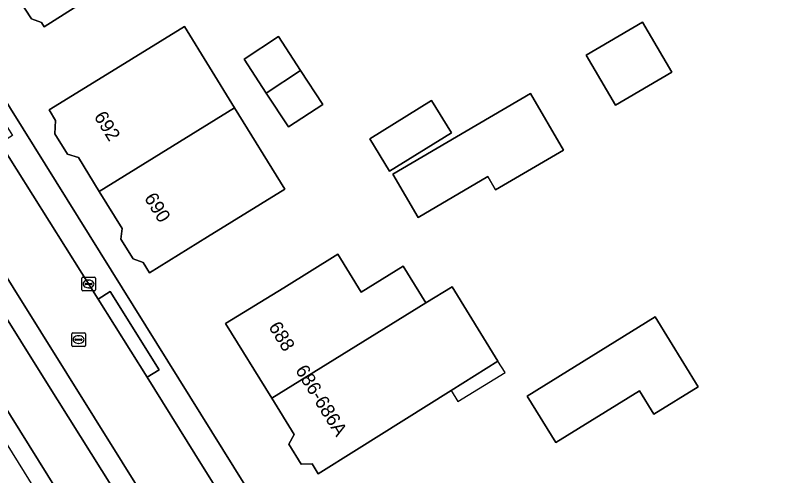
# Model space of a CAD drawing. Extents: x 158835 to 160077, y 386387 to 387778.
# Drawn here: x 159319.3 to 159376.5, y 386439.1 to 386472.8 of the extents above; entities that cross this region are included whole.
import ezdxf

# ---------------------------------------------------------------- set-up
doc = ezdxf.new("R2010")
doc.units = 0
for name, color, linetype in [('IMGEO_Berm_groen', 7, 'Continuous'), ('IMGEO_Erf', 7, 'Continuous'), ('IMGEO_Kolk', 7, 'Continuous'), ('IMGEO_Pand', 7, 'Continuous'), ('IMGEO_Pand_nummerreeks', 7, 'Continuous'), ('IMGEO_Pand_overbouw', 7, 'Continuous'), ('IMGEO_Rijbaan_lokaal_open', 7, 'Continuous'), ('IMGEO_Rijbaan_regionaal_gesloten', 7, 'Continuous'), ('IMGEO_Rioolput', 7, 'Continuous'), ('IMGEO_Voetpad_open', 7, 'Continuous')]:
    doc.layers.add(name, color=color, linetype=linetype)

msp = doc.modelspace()

# ---------------------------------------------------------------- linework, layer by layer
at = {"layer": 'IMGEO_Berm_groen'}
for points in [[(159291.106, 386494.697), (159321.596, 386445.895), (159348.223, 386403.503)], [(159344.851, 386411.689), (159315.18, 386459.161)]]:
    msp.add_lwpolyline(points, dxfattribs=at)
at = {"layer": 'IMGEO_Erf'}
for points in [[(159242.178, 386588.93), (159258.715, 386562.329), (159267.344, 386548.729), (159297.72, 386500), (159350.037, 386416.075), (159354.981, 386419.093), (159355.61, 386419.476), (159355.898, 386419.653), (159356.079, 386419.763), (159378.488, 386433.441), (159394.408, 386443.649), (159394.408, 386443.649), (159438.145, 386502.052)], [(159329.925, 386477.356), (159321.4, 386471.955), (159321.194, 386472.28), (159320.471, 386472.525), (159319.544, 386473.987)]]:
    msp.add_lwpolyline(points, dxfattribs=at)
for points in [[(159365.203, 386472.288), (159367.348, 386468.633), (159363.227, 386466.215), (159361.082, 386469.87)], [(159335.335, 386466.027), (159339.012, 386460.067), (159333.36, 386456.581), (159329.104, 386453.955), (159328.64, 386454.708), (159327.912, 386454.973), (159327.016, 386456.425), (159327.102, 386457.2), (159325.429, 386459.912), (159323.903, 386462.386), (159323.104, 386462.639), (159322.185, 386464.128), (159322.223, 386465.109), (159321.752, 386465.872), (159326.008, 386468.498), (159331.66, 386471.984)], [(159340.173, 386468.752), (159341.797, 386466.271), (159339.287, 386464.627), (159337.662, 386467.108), (159336.038, 386469.59), (159338.548, 386471.233)], [(159351.22, 386464.203), (159346.686, 386461.401), (159345.232, 386463.753), (159349.766, 386466.556)], [(159357.002, 386467.074), (159359.431, 386462.934), (159354.454, 386460.014), (159353.877, 386460.997), (159348.788, 386458.012), (159346.936, 386461.169), (159352.291, 386464.31)], [(159342.903, 386455.314), (159344.614, 386452.546), (159347.682, 386454.442), (159349.344, 386451.753), (159351.261, 386452.938), (159354.626, 386447.492), (159351.198, 386445.344), (159344.266, 386440.995), (159341.47, 386439.242), (159341.011, 386439.989), (159340.202, 386439.964), (159339.311, 386441.422), (159339.702, 386442.13), (159338.056, 386444.778), (159334.684, 386450.234), (159338.938, 386452.863)], [(159369.281, 386445.617), (159366.048, 386443.619), (159364.997, 386445.321), (159358.872, 386441.536), (159356.769, 386444.939), (159366.127, 386450.721)]]:
    msp.add_lwpolyline(points, close=True, dxfattribs=at)
at = {"layer": 'IMGEO_Kolk'}
for p, q in [((159324.145, 386452.71), (159324.145, 386453.562)), ((159324.22, 386453.636), (159325.072, 386453.636)), ((159324.633, 386453.416), (159324.658, 386453.416)), ((159325.146, 386453.562), (159325.146, 386452.71)), ((159324.404, 386453.13), (159324.404, 386453.142)), ((159324.842, 386453.093), (159324.444, 386453.093)), ((159324.447, 386453.179), (159324.845, 386453.179)), ((159324.656, 386452.856), (159324.631, 386452.856)), ((159324.888, 386453.142), (159324.888, 386453.13)), ((159325.072, 386452.636), (159324.22, 386452.636))]:
    msp.add_line(p, q, dxfattribs=at)
for points in [[(159324.145, 386452.71), (159324.145, 386453.562)], [(159324.22, 386453.636), (159325.072, 386453.636)], [(159325.146, 386453.562), (159325.146, 386452.71)], [(159325.072, 386452.636), (159324.22, 386452.636)]]:
    msp.add_lwpolyline(points, dxfattribs=at)
for centre, radius, start, end in [((159324.222, 386453.56), 0.0765, 91.552, 178.448), ((159324.222, 386453.56), 0.0765, 91.552, 178.448), ((159325.07, 386453.56), 0.0765, 1.552, 88.448), ((159325.07, 386453.56), 0.0765, 1.552, 88.448), ((159324.444, 386453.139), 0.0403, 85.8775, 175.7526), ((159324.441, 386453.129), 0.0366, 178.938, 274.7102), ((159324.845, 386453.136), 0.043, 264.8664, 352.4533), ((159324.849, 386453.141), 0.0386, 1.7309, 96.639), ((159324.222, 386452.712), 0.0765, 181.552, 268.448), ((159324.222, 386452.712), 0.0765, 181.552, 268.448), ((159325.07, 386452.712), 0.0765, 271.552, 358.448), ((159325.07, 386452.712), 0.0765, 271.552, 358.448)]:
    msp.add_arc(centre, radius, start, end, dxfattribs=at)
for centre, major_axis, ratio, start_param, end_param in [((159324.632, 386453.136), (-0.387, 0.002), 0.722429, 4.712389, 7.853982), ((159324.657, 386453.136), (-0.39, 0.002), 0.717154, 1.570796, 4.712389)]:
    msp.add_ellipse(centre, major_axis=major_axis, ratio=ratio, start_param=start_param, end_param=end_param, dxfattribs=at)
at = {"layer": 'IMGEO_Pand'}
for points in [[(159340.709, 386480.524), (159338.968, 386483.273), (159335.848, 386481.297), (159333.865, 386480.041), (159332.303, 386482.508), (159331.247, 386481.839), (159329.403, 386484.75), (159326.823, 386483.116), (159317.907, 386477.468), (159319.665, 386474.693), (159319.544, 386473.987), (159320.471, 386472.525), (159321.194, 386472.28), (159321.4, 386471.955), (159329.925, 386477.356), (159331.582, 386474.741), (159335.806, 386477.418)], [(159361.082, 386469.87), (159363.227, 386466.215), (159367.348, 386468.633), (159365.203, 386472.288)], [(159331.66, 386471.984), (159326.008, 386468.498), (159321.752, 386465.872), (159322.223, 386465.109), (159322.185, 386464.128), (159323.104, 386462.639), (159323.903, 386462.386), (159325.429, 386459.912), (159335.335, 386466.027)], [(159337.662, 386467.108), (159340.173, 386468.752), (159338.548, 386471.233), (159336.038, 386469.59)], [(159340.173, 386468.752), (159337.662, 386467.108), (159339.287, 386464.627), (159341.797, 386466.271)], [(159349.766, 386466.556), (159345.232, 386463.753), (159346.686, 386461.401), (159351.22, 386464.203)], [(159353.877, 386460.997), (159354.454, 386460.014), (159359.431, 386462.934), (159357.002, 386467.074), (159352.291, 386464.31), (159346.936, 386461.169), (159348.788, 386458.012)], [(159339.012, 386460.067), (159335.335, 386466.027), (159325.429, 386459.912), (159327.102, 386457.2), (159327.016, 386456.425), (159327.912, 386454.973), (159328.64, 386454.708), (159329.104, 386453.955), (159333.36, 386456.581)], [(159349.344, 386451.753), (159347.682, 386454.442), (159344.614, 386452.546), (159342.903, 386455.314), (159338.938, 386452.863), (159334.684, 386450.234), (159338.056, 386444.778)], [(159351.198, 386445.344), (159354.626, 386447.492), (159351.261, 386452.938), (159349.344, 386451.753), (159338.056, 386444.778), (159339.702, 386442.13), (159339.311, 386441.422), (159340.202, 386439.964), (159341.011, 386439.989), (159341.47, 386439.242), (159344.266, 386440.995)], [(159364.997, 386445.321), (159366.048, 386443.619), (159369.281, 386445.617), (159366.127, 386450.721), (159356.769, 386444.939), (159358.872, 386441.536)]]:
    msp.add_lwpolyline(points, close=True, dxfattribs=at)
at = {"layer": 'IMGEO_Pand_overbouw'}
msp.add_lwpolyline([(159351.198, 386445.344), (159351.697, 386444.535), (159355.139, 386446.662), (159354.626, 386447.492)], close=True, dxfattribs=at)
at = {"layer": 'IMGEO_Rijbaan_lokaal_open'}
msp.add_lwpolyline([(159295.755, 386490.012), (159315.18, 386459.161), (159344.851, 386411.689), (159349.611, 386404.048), (159357.582, 386395.619), (159357.207, 386397.093), (159356.383, 386400.532), (159356.248, 386400.802), (159354.329, 386405.111), (159353.161, 386407.315), (159351.702, 386409.759), (159348.502, 386414.9), (159346.054, 386418.834), (159338.802, 386430.486), (159335.511, 386435.774), (159332.438, 386440.712), (159328.93, 386446.306), (159325.339, 386452.032), (159318.187, 386463.435), (159315.365, 386467.935), (159309.005, 386478.076)], dxfattribs=at)
at = {"layer": 'IMGEO_Rijbaan_regionaal_gesloten'}
for points in [[(159235.681, 386584.197), (159233.96, 386587.187), (159230.609, 386585.166), (159302.571, 386469.726), (159345.081, 386401.546), (159348.223, 386403.503), (159321.596, 386445.895), (159291.106, 386494.697), (159287.804, 386500), (159259.483, 386545.636), (159258.932, 386546.526), (159255.213, 386552.519), (159255.058, 386552.765), (159249.738, 386561.333), (159239.908, 386577.097), (159238.851, 386578.829)], [(159343.877, 386400.796), (159345.081, 386401.546), (159302.571, 386469.726), (159230.609, 386585.166), (159229.657, 386584.591), (159254.183, 386545.243)]]:
    msp.add_lwpolyline(points, close=True, dxfattribs=at)
at = {"layer": 'IMGEO_Rioolput'}
for p, q in [((159323.416, 386448.641), (159323.416, 386449.493)), ((159323.491, 386449.567), (159324.343, 386449.567)), ((159324.417, 386449.493), (159324.417, 386448.641)), ((159323.675, 386449.061), (159323.675, 386449.073)), ((159324.113, 386449.024), (159323.715, 386449.024)), ((159323.718, 386449.11), (159324.116, 386449.11)), ((159323.904, 386449.347), (159323.929, 386449.347)), ((159324.159, 386449.073), (159324.159, 386449.061)), ((159324.343, 386448.567), (159323.491, 386448.567)), ((159323.927, 386448.787), (159323.902, 386448.787))]:
    msp.add_line(p, q, dxfattribs=at)
for points in [[(159323.416, 386448.641), (159323.416, 386449.493)], [(159323.491, 386449.567), (159324.343, 386449.567)], [(159324.417, 386449.493), (159324.417, 386448.641)], [(159324.343, 386448.567), (159323.491, 386448.567)]]:
    msp.add_lwpolyline(points, dxfattribs=at)
for centre, radius, start, end in [((159323.493, 386449.491), 0.0765, 91.552, 178.448), ((159323.493, 386449.491), 0.0765, 91.552, 178.448), ((159324.341, 386449.491), 0.0765, 1.552, 88.448), ((159324.341, 386449.491), 0.0765, 1.552, 88.448), ((159323.715, 386449.07), 0.0403, 85.8775, 175.7526), ((159323.712, 386449.06), 0.0366, 178.938, 274.7102), ((159324.116, 386449.067), 0.043, 264.8664, 352.4533), ((159324.12, 386449.072), 0.0386, 1.7309, 96.639), ((159323.493, 386448.643), 0.0765, 181.552, 268.448), ((159323.493, 386448.643), 0.0765, 181.552, 268.448), ((159324.341, 386448.643), 0.0765, 271.552, 358.448), ((159324.341, 386448.643), 0.0765, 271.552, 358.448)]:
    msp.add_arc(centre, radius, start, end, dxfattribs=at)
for centre, major_axis, ratio, start_param, end_param in [((159323.903, 386449.067), (-0.387, 0.002), 0.722429, 4.712389, 7.853982), ((159323.928, 386449.067), (-0.39, 0.002), 0.717154, 1.570796, 4.712389)]:
    msp.add_ellipse(centre, major_axis=major_axis, ratio=ratio, start_param=start_param, end_param=end_param, dxfattribs=at)
at = {"layer": 'IMGEO_Voetpad_open'}
msp.add_lwpolyline([(159309.005, 386478.076), (159315.365, 386467.935), (159316.246, 386468.488), (159319.068, 386463.988), (159318.187, 386463.435), (159325.339, 386452.032), (159326.22, 386452.585), (159329.811, 386446.859), (159328.93, 386446.306), (159332.438, 386440.712), (159335.511, 386435.774), (159336.394, 386436.324), (159339.685, 386431.036), (159338.802, 386430.486), (159346.054, 386418.834), (159346.937, 386419.383), (159349.385, 386415.449), (159350.149, 386415.896), (159350.037, 386416.075), (159297.72, 386500)], dxfattribs=at)
msp.add_lwpolyline([(159325.339, 386452.032), (159328.93, 386446.306), (159329.811, 386446.859), (159326.22, 386452.585)], close=True, dxfattribs=at)

# ---------------------------------------------------------------- texts
at = {"layer": 'IMGEO_Pand_nummerreeks'}
for s, rotation, p in [('692', 301.6729, (159325.009, 386465.391)), ('690', 301.6729, (159328.688, 386459.428)), ('688', 301.719, (159337.791, 386450)), ('686-686A', 301.713, (159339.751, 386446.83))]:
    msp.add_text(s, height=1, rotation=rotation, dxfattribs=at).set_placement(p)

doc.saveas('drawing.dxf')
